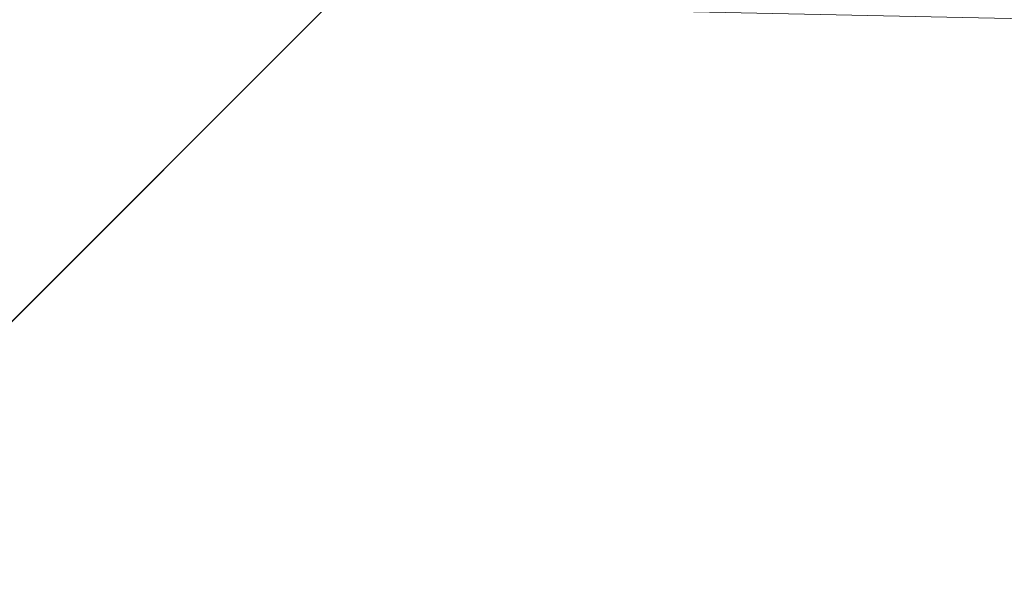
# Model space of a CAD drawing. Header units: inches. Extents: x -263 to 530, y -1 to 602.
# Tile 328 of 656: x 6.49798 to 6.5044, y 6.4962 to 6.4999. Entities that reach past the tile are written whole.
import ezdxf

# ---------------------------------------------------------------- set-up
doc = ezdxf.new("R2010")
doc.units = ezdxf.units.IN
doc.header["$MEASUREMENT"] = 0
doc.layers.add('A-WALL', color=113, linetype='Continuous', lineweight=13)

msp = doc.modelspace()

# ---------------------------------------------------------------- meshes
at = {"layer": 'A-WALL'}
mesh = msp.add_polyface(dxfattribs=at)
corners = [(0.0006931, 13.7500005, -6), (10.0006928, 13.7500005, -6), (158.2499886, 13.7500005, -6), (158.2499886, 0, -6), (0.0006931, 0, -6)]
mesh.append_faces([[corners[k] for k in face] for face in [(1, 4, 0)]], dxfattribs={"vtx0": -1})
mesh.append_faces([[corners[k] for k in face] for face in [(3, 4, 1, 2)]], dxfattribs={"vtx1": -1})
mesh = msp.add_polyface(dxfattribs=at)
corners = [(158.2499886, 13.7500005, 114.5000038), (10.0006928, 13.7500005, 114.5000038), (0.0006931, 13.7500005, 114.5000038), (0.0006931, 0, 114.5000038), (158.2499886, 0, 114.5000038)]
mesh.append_faces([[corners[k] for k in face] for face in [(1, 4, 0)]], dxfattribs={"vtx0": -1})
mesh.append_faces([[corners[k] for k in face] for face in [(3, 4, 1, 2)]], dxfattribs={"vtx1": -1})
mesh = msp.add_polyface(dxfattribs=at)
corners = [(0, 6.5000002, 114.5000038), (6.5000002, 6.5000002, 114.5000038), (313.2499924, 6.5000002, 114.5000038), (313.2499924, 0, 114.5000038), (0, 0, 114.5000038)]
mesh.append_faces([[corners[k] for k in face] for face in [(1, 4, 0)]], dxfattribs={"vtx0": -1})
mesh.append_faces([[corners[k] for k in face] for face in [(3, 4, 1, 2)]], dxfattribs={"vtx1": -1})
mesh = msp.add_polyface(dxfattribs=at)
corners = [(313.2499924, 6.5000002, 259.9999924), (6.5000002, 6.5000002, 259.9999924), (0, 6.5000002, 259.9999924), (0, 0, 259.9999924), (313.2499924, 0, 259.9999924)]
mesh.append_faces([[corners[k] for k in face] for face in [(1, 4, 0)]], dxfattribs={"vtx0": -1})
mesh.append_faces([[corners[k] for k in face] for face in [(3, 4, 1, 2)]], dxfattribs={"vtx1": -1})

doc.saveas('drawing.dxf')
